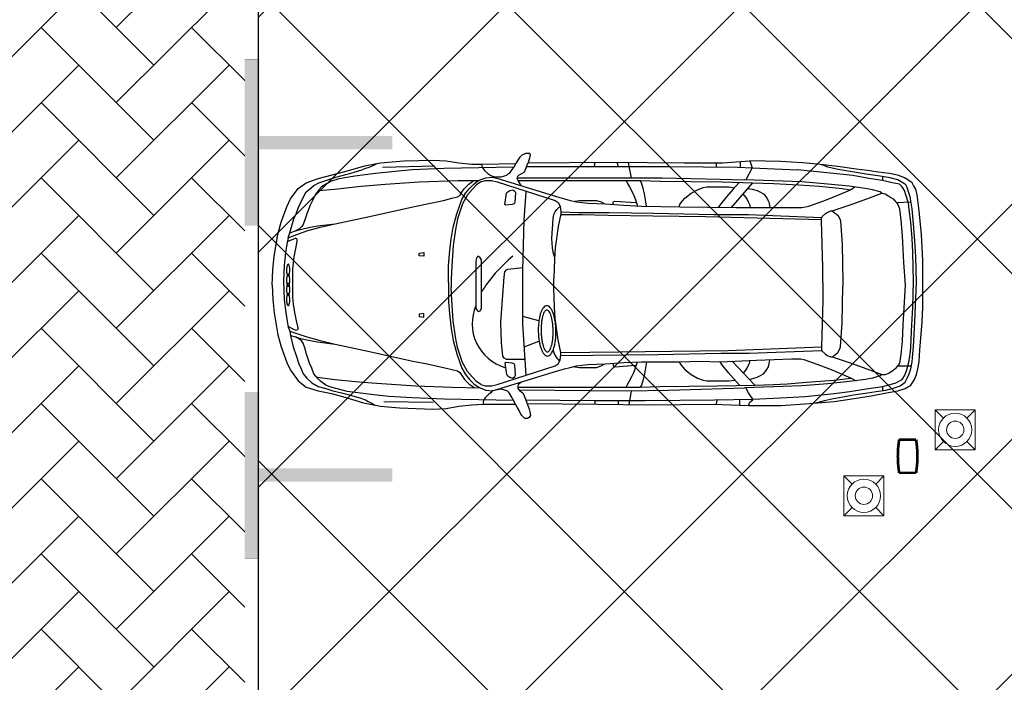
# Model space of a CAD drawing. Header units: millimetres. Extents: x 747415 to 1601423, y -236173 to 551995.
# Tile 488 of 549: x 1165717 to 1173118, y 204379 to 209362. Entities that reach past the tile are written whole.
import ezdxf

# ---------------------------------------------------------------- set-up
doc = ezdxf.new("R2010")
doc.units = ezdxf.units.MM
doc.header["$LTSCALE"] = 100
doc.header["$MEASUREMENT"] = 0
doc.linetypes.add('DASHED2', pattern=[9.525, 6.35, -3.175])
doc.layers.get('0').update_dxf_attribs({"linetype": 'CONTINUOUS', "lineweight": 0})
for name, color, linetype in [('T--A9041_VERHARDING_Parkeren', 9, 'CONTINUOUS'), ('T--L9041_VERHARDING_Wegen', 7, 'CONTINUOUS'), ('T--L9082_INRICHTING_SPECIFIEK_Auto', 8, 'CONTINUOUS')]:
    doc.layers.add(name, color=color, linetype=linetype)
for name, color, linetype, lineweight in [('T--A9041_VERHARDING_Wegen', 21, 'CONTINUOUS', 0), ('T--A9042_BEPLANTING', 90, 'CONTINUOUS', 0), ('T--L9067_BEHEERVOORZIENING_Belijning', 7, 'DASHED2', 0), ('T--L9071_TERREINMEUBILAIR_Bank', 250, 'CONTINUOUS', 0)]:
    doc.layers.add(name, color=color, linetype=linetype, lineweight=lineweight)
doc.layers.add('T--A9072_BELIJNING', color=7, linetype='CONTINUOUS', lineweight=0, true_color=0xffffff)

# ---------------------------------------------------------------- blocks, each defined once
blk = doc.blocks.new('auto33')
for p, q in [((830.324, 888.875), (1224.2, 899.525)), ((2426.937, 925.125), (2421.775, 894.2)), ((2592.1, 926.137), (2602.75, 894.2)), ((3337.262, 920.812), (3337.262, 894.2)), ((3518.237, 931.462), (3518.237, 888.875)), ((4588.075, 819.687), (4588.075, 793.075)), ((3454.362, 585.487), (3614.037, 771.775)), ((2006.612, -266.126), (1884.2, -234.188)), ((1894.85, -463.063), (2006.612, -420.476)), ((3459.687, -569.513), (3630.012, -750.475)), ((4588.075, -761.125), (4588.075, -787.738)), ((840.975, -872.9), (1213.55, -878.225)), ((2427.1, -867.575), (2427.1, -894.188)), ((2602.75, -867.575), (2602.75, -894.188)), ((3342.587, -862.25), (3337.262, -894.188)), ((3512.912, -858.813), (3512.912, -899.513))]:
    blk.add_line(p, q)
for points in [[(1873.55, 750.487), (1852.262, 782.425), (1841.612, 803.712), (1846.937, 819.687), (1857.587, 830.325), (1878.875, 840.974), (1894.85, 851.612), (1905.487, 867.587), (1916.137, 899.525), (1926.775, 926.137), (1932.099, 942.1), (1937.425, 958.075), (1942.75, 979.362), (1937.425, 990), (1905.487, 990), (1889.525, 984.687), (1878.875, 979.362), (1873.55, 974.037), (1862.912, 963.387), (1852.262, 947.425), (1836.3, 920.812), (1820.325, 894.2), (1804.362, 872.912), (1793.712, 856.937), (1783.075, 840.974), (1772.424, 835.65), (1761.775, 825), (1745.812, 819.687), (1719.2, 814.362), (1655.325, 814.362)], [(0, 0), (5.325, 117.099), (15.975, 218.225), (42.587, 383.225), (69.2, 473.712), (111.775, 590.812), (138.387, 649.362), (196.937, 729.2), (255.487, 771.775), (345.975, 803.712), (452.425, 830.325), (548.225, 856.937), (697.262, 899.525), (814.362, 920.812), (989.999, 936.775), (1208.225, 942.1), (1309.362, 936.775), (1405.162, 920.812), (1500.975, 910.162), (1580.812, 910.162), (1833.062, 915.425)], [(122.425, 356.612), (133.062, 393.875), (149.037, 447.099), (165, 500.325), (180.975, 537.587), (196.937, 580.162), (212.912, 617.425), (234.2, 660), (255.487, 702.587), (282.1, 723.875), (314.037, 750.487), (351.299, 771.775), (404.525, 787.75), (479.037, 814.362), (564.2, 835.65), (617.425, 851.612), (675.975, 867.587), (697.262, 878.225), (729.2, 888.875), (755.812, 899.525), (789.287, 916.25)], [(1815, 888.875), (1293.387, 878.225), (1053.875, 867.587), (926.137, 856.937), (777.1, 840.974), (622.75, 819.687), (548.225, 809.037), (495, 798.387), (447.1, 782.425), (415.162, 766.462), (372.587, 739.837), (351.299, 718.55), (324.675, 681.299), (303.387, 638.712), (287.425, 601.449), (260.812, 537.587), (250.162, 500.325), (234.2, 457.75), (223.55, 441.774), (207.587, 425.812), (175.65, 409.837)], [(1575.487, 910.162), (1580.812, 888.875), (1596.775, 862.262), (1623.387, 840.974), (1644.687, 825), (1676.612, 814.362)], [(1914.362, 894.2), (2581.462, 894.2), (2980.65, 894.2), (3502.262, 888.875), (3608.712, 883.55), (3949.362, 867.587)], [(1924.637, 920.799), (2544.2, 926.137), (3097.749, 920.812), (3385.162, 920.812), (3592.75, 936.775)], [(2677.262, 926.137), (2682.587, 894.2), (2698.55, 809.037)], [(3592.75, 936.775), (3608.712, 883.55), (3560.812, 793.075)], [(3582.099, -904.838), (3826.937, -904.838), (4039.85, -888.863), (4226.137, -872.9), (4343.237, -856.938), (4502.912, -830.325), (4620.012, -809.025), (4705.174, -793.063), (4758.4, -777.1), (4800.975, -750.475), (4827.587, -713.225), (4843.562, -670.638), (4854.2, -628.063), (4864.849, -574.838), (4870.175, -484.35), (4886.137, -276.776), (4891.462, -165), (4891.462, 31.937), (4891.462, 186.3), (4880.812, 383.225), (4864.849, 558.875), (4848.875, 681.299), (4838.237, 723.875), (4822.262, 750.487), (4811.625, 771.775), (4779.687, 793.075), (4753.075, 809.037), (4710.487, 825), (4641.3, 840.974), (4556.137, 851.612), (4476.3, 862.262), (4391.137, 872.912), (4252.75, 894.2), (4098.399, 910.162), (3986.625, 920.812), (3821.624, 931.462), (3592.75, 936.775)], [(4087.75, -883.55), (4151.625, -867.575), (4194.2, -856.938), (4247.425, -846.288), (4305.974, -835.638), (4369.85, -825), (4476.3, -809.025), (4540.174, -798.388), (4614.687, -787.738), (4678.562, -771.775), (4721.137, -755.8), (4758.4, -729.188), (4774.362, -697.251), (4790.325, -665.326), (4800.975, -628.063), (4811.625, -574.838), (4816.937, -516.288), (4822.262, -463.063), (4832.912, -271.451), (4843.562, 21.3), (4838.237, 212.912), (4832.912, 335.325), (4822.262, 463.075), (4811.625, 574.837), (4795.65, 665.325), (4785.012, 702.587), (4774.362, 734.525), (4763.712, 755.812), (4742.424, 771.775), (4705.174, 793.075), (4646.625, 809.037), (4572.1, 819.687), (4465.649, 835.65), (4375.175, 851.612), (4300.649, 862.262), (4242.1, 872.912), (4178.237, 888.875), (4135.649, 904.837)], [(1325.325, 21.3), (1325.325, 149.037), (1335.975, 260.812), (1346.612, 345.975), (1362.587, 436.449), (1389.2, 537.587), (1410.487, 601.449), (1426.45, 644.037), (1453.074, 691.937), (1485, 729.2), (1516.937, 761.137), (1538.225, 777.1), (1564.837, 793.075), (1607.425, 809.037), (1655.325, 814.362), (1697.912, 803.712), (2145, 665.325), (2198.225, 649.362), (2240.812, 638.712), (2288.712, 628.075), (2373.875, 617.425), (2506.937, 612.1), (2645.325, 601.449), (2778.387, 596.137), (3065.812, 590.812), (3486.3, 585.487), (3858.874, 585.487), (3981.299, 585.487), (4034.525, 596.137), (4140.974, 633.387), (4247.425, 675.975), (4348.55, 718.55)], [(3614.037, -856.938), (3821.624, -846.288), (4007.912, -835.638), (4226.137, -814.35), (4343.237, -798.388), (4449.687, -782.413), (4518.875, -771.775), (4588.075, -761.125), (4646.625, -745.163), (4689.2, -734.513), (4737.099, -707.9), (4753.075, -681.288), (4769.037, -644.025), (4785.012, -590.8), (4795.65, -521.613), (4800.975, -468.388), (4806.3, -345.963), (4816.937, -165), (4822.262, 31.937), (4816.937, 250.162), (4811.625, 351.3), (4800.975, 473.712), (4790.325, 569.525), (4785.012, 617.425), (4763.712, 681.299), (4753.075, 713.225), (4737.099, 739.837), (4715.812, 761.137), (4662.587, 771.775), (4588.075, 787.75), (4486.937, 803.712), (4364.525, 825), (4220.812, 840.974), (4071.787, 856.937), (3949.362, 867.587)], [(122.425, 356.612), (186.287, 383.225), (260.812, 409.837), (361.937, 436.449), (473.712, 463.075), (697.262, 510.975), (867.587, 548.225), (1059.2, 590.812), (1165.65, 612.1), (1288.075, 638.712), (1351.937, 654.687), (1394.525, 665.325), (1410.487, 675.975), (1421.137, 691.937), (1431.774, 707.912), (1447.75, 729.2), (1479.687, 761.137), (1516.937, 787.75)], [(351.299, 713.225), (468.387, 723.875), (670.649, 745.162), (851.612, 761.137), (1107.1, 777.1), (1399.837, 787.75), (1554.2, 787.75)], [(1570.162, 777.1), (1538.225, 755.812), (1506.3, 723.875), (1469.037, 681.299), (1431.774, 612.1), (1410.487, 553.55), (1394.525, 500.325), (1378.55, 420.487), (1362.587, 298.062), (1351.937, 143.712), (1346.612, 47.912), (1346.612, -15.963)], [(1570.162, 777.1), (1602.1, 787.75), (1650, 787.75), (1692.587, 777.1), (2129.037, 638.712), (2150.325, 622.75), (2166.3, 596.137), (2171.612, 553.55), (2171.612, 537.587), (2150.325, 441.774), (2129.037, 282.099), (2123.712, 196.937), (2118.387, 53.224)], [(1843.387, 809.037), (2475, 809.037), (2932.75, 809.037), (3369.2, 798.387), (3550.162, 793.075)], [(1849.6, 787.75), (2086.462, 787.75), (2437.75, 787.75), (2661.3, 787.75), (2767.75, 787.75), (2916.775, 782.425), (3385.162, 777.1), (3614.037, 771.775)], [(2661.3, 787.75), (2671.937, 766.462), (2687.912, 739.837), (2703.875, 707.912), (2719.85, 675.975), (2730.487, 649.362), (2741.137, 612.1), (2746.462, 596.137)], [(2815.65, 596.137), (2810.325, 628.075), (2799.687, 686.612), (2789.037, 729.2), (2778.387, 771.775), (2767.75, 787.75)], [(3507.587, 771.775), (3465.012, 723.875), (3417.099, 665.325), (3374.524, 612.1), (3353.237, 585.487)], [(4210.175, 558.875), (4353.875, 606.774), (4470.975, 649.362), (4582.749, 691.937), (4572.1, 702.587), (4513.562, 718.55), (4460.324, 729.2), (4337.912, 745.162), (4178.237, 761.137), (3981.299, 777.1), (3550.162, 793.075)], [(3614.037, 771.775), (3768.4, 766.462), (3960.012, 755.812), (4114.362, 745.162), (4284.687, 729.2), (4348.55, 718.55), (4380.487, 739.837)], [(1756.462, 601.449), (1751.137, 606.774), (1761.775, 691.937), (1772.424, 702.587), (1788.387, 713.225), (1809.687, 718.55), (1825.65, 707.912), (1830.975, 697.262), (1825.65, 622.75), (1820.325, 612.1), (1804.362, 606.774), (1756.462, 601.449)], [(1910.812, -675.963), (1884.2, -292.738), (1884.2, 111.775), (1894.85, 489.687), (1910.812, 702.587)], [(3060.487, 590.812), (3065.812, 606.774), (3076.462, 622.75), (3103.074, 654.687), (3150.975, 691.937), (3198.875, 718.55), (3241.462, 734.525), (3268.075, 739.837), (3433.075, 739.837), (3473.374, 734.087)], [(3539.524, 686.612), (3560.812, 660), (3571.462, 644.037), (3582.099, 622.75), (3592.75, 601.449), (3592.75, 585.487)], [(3576.774, 729.2), (3608.712, 723.875), (3645.975, 713.225), (3667.262, 702.587), (3693.874, 686.612), (3709.85, 670.65), (3720.487, 654.687), (3731.137, 633.387), (3736.462, 612.1), (3741.787, 585.487)], [(4582.749, 691.937), (4609.362, 686.612), (4635.975, 670.65), (4651.937, 660), (4667.912, 649.362), (4683.875, 633.387), (4694.525, 622.75), (4800.975, 628.075)], [(2272.749, 633.387), (2310, 638.712), (2437.75, 638.712), (2475, 628.075), (2490.975, 617.425), (2496.3, 612.1)], [(2565.487, 606.774), (2565.487, 628.075), (2576.137, 633.387), (2735.812, 622.75)], [(4694.525, 622.75), (4705.174, 606.774), (4715.812, 574.837), (4726.462, 489.687), (4737.099, 372.587), (4747.75, 170.325), (4758.4, 0), (4742.424, -298.063), (4737.099, -420.476), (4726.462, -521.613), (4715.812, -585.475), (4705.174, -606.775)], [(2123.712, 212.912), (2113.074, 250.162), (2107.75, 282.099), (2102.425, 351.3), (2113.074, 500.325), (2118.387, 532.262), (2129.037, 553.55), (2139.687, 569.525), (2155.65, 585.487), (2166.3, 590.812)], [(2171.612, 553.55), (2304.687, 548.225), (2533.55, 548.225), (2868.875, 542.912), (3321.3, 532.262), (3582.099, 532.262), (4130.325, 510.975)], [(2171.612, 532.262), (2331.3, 532.262), (2522.912, 526.937), (2863.55, 521.612), (3257.424, 516.3), (4130.325, 495)], [(4140.974, 21.3), (4140.974, 133.062), (4130.325, 484.362), (4130.325, 505.65), (4135.649, 516.3), (4156.937, 537.587), (4172.912, 548.225), (4199.525, 558.875), (4210.175, 558.875), (4226.137, 548.225), (4252.75, 526.937), (4268.712, 500.325), (4274.037, 484.362), (4284.687, 303.387), (4290.012, 26.612), (4290.012, -5.313)], [(133.062, 393.875), (175.65, 409.837), (212.912, 420.487), (287.425, 436.449), (340.65, 447.099), (473.712, 463.075)], [(122.425, 356.612), (111.775, 308.712), (101.137, 244.837), (90.487, 149.037), (85.162, 31.937), (90.487, -106.451), (101.137, -186.288), (111.775, -255.475), (122.425, -314.025), (133.062, -345.963)], [(117.1, 330), (180.975, 356.612), (186.287, 345.975), (186.287, 330), (175.65, 276.774), (165, 212.912), (154.362, 122.424), (154.362, -85.163), (159.675, -143.7), (170.324, -218.225), (180.975, -266.126), (191.612, -308.7), (196.937, -324.675), (191.612, -335.325), (180.975, -340.638), (159.675, -330), (122.425, -308.7)], [(1107.225, 241.062), (1141.85, 246.187), (1141.85, 219.062), (1107.225, 222.312), (1107.225, 241.062)], [(1532.912, 175.65), (1532.912, -175.638), (1543.55, -191.613), (1554.2, -196.938), (1564.837, -191.613), (1575.487, -175.638), (1575.487, -159.675), (1575.487, 191.612), (1564.837, 207.587), (1548.875, 218.225), (1538.225, 207.587), (1532.912, 175.65)], [(1809.687, 218.225), (1777.75, 191.612), (1676.612, 90.487), (1634.037, 37.262), (1607.425, 0), (1596.775, -15.963), (1575.487, -47.9)], [(1900.162, -558.863), (1761.775, -558.863), (1745.812, -548.225), (1735.162, -532.251), (1724.525, -431.125), (1719.2, -276.776), (1745.812, 63.875), (1751.137, 101.137), (1761.775, 117.099), (1772.424, 122.424), (1884.2, 133.062)], [(0, 0), (5.325, -106.451), (15.975, -207.575), (42.587, -372.575), (69.2, -463.063), (111.775, -580.163), (138.387, -638.713), (196.937, -718.55), (255.487, -766.45), (345.975, -793.063), (447.1, -814.35), (548.225, -840.963), (686.612, -883.55), (814.362, -910.163), (958.062, -920.8), (1208.225, -931.45), (1309.362, -926.125), (1405.162, -910.163), (1500.975, -899.513), (1586.137, -894.188), (1830.975, -894.188)], [(1325.325, 21.3), (1325.325, -127.738), (1335.975, -239.513), (1346.612, -324.675), (1362.587, -415.163), (1389.2, -516.288), (1410.487, -580.163), (1426.45, -622.738), (1453.074, -670.638), (1485, -707.9), (1516.937, -739.838), (1538.225, -755.8), (1564.837, -771.775), (1607.425, -787.738), (1655.325, -793.063), (1697.912, -782.413), (2145, -644.025), (2198.225, -628.063), (2240.812, -617.413), (2288.712, -606.775), (2373.875, -596.125), (2506.937, -590.8), (2645.325, -580.163), (2778.387, -574.838), (3065.812, -574.838), (3214.849, -569.513), (3369.2, -574.838), (3640.65, -564.188), (3906.787, -553.55), (3975.974, -553.55), (3997.262, -558.863), (4130.325, -606.775), (4215.487, -638.713), (4353.875, -697.251), (4391.137, -718.55)], [(1570.162, -745.163), (1602.1, -755.8), (1650, -755.8), (1692.587, -745.163), (2129.037, -606.775), (2150.325, -590.8), (2166.3, -564.188), (2171.612, -521.613), (2171.612, -505.638), (2150.325, -409.838), (2129.037, -250.163), (2123.712, -165), (2118.387, -21.288), (2118.387, 53.224)], [(4140.974, 21.3), (4140.974, 0), (4140.974, -111.776), (4130.325, -463.063), (4130.325, -484.35), (4135.649, -495), (4156.937, -516.288), (4172.912, -526.938), (4199.525, -537.576), (4210.175, -537.576), (4226.137, -526.938), (4252.75, -505.638), (4268.712, -479.025), (4274.037, -463.063), (4284.687, -282.088), (4290.012, -5.313)], [(1570.162, -745.163), (1538.225, -723.863), (1506.3, -691.938), (1469.037, -649.35), (1431.774, -580.163), (1410.487, -521.613), (1394.525, -468.388), (1378.55, -388.55), (1362.587, -266.126), (1351.937, -111.776), (1346.612, -15.963)], [(1107.225, -234.988), (1141.85, -240.113), (1141.85, -212.988), (1107.225, -216.238), (1107.225, -234.988)], [(133.062, -345.963), (186.287, -361.938), (260.812, -388.55), (361.937, -415.163), (473.712, -441.775), (697.262, -489.675), (867.587, -526.938), (1059.2, -569.513), (1165.65, -590.8), (1288.075, -617.413), (1351.937, -633.388), (1394.525, -644.025), (1410.487, -654.675), (1421.137, -670.638), (1431.774, -686.613), (1447.75, -707.9), (1479.687, -739.838), (1500.975, -755.8), (1522.262, -771.775)], [(133.062, -345.963), (138.387, -377.901), (159.675, -463.063), (180.975, -526.938), (202.262, -590.8), (218.225, -628.063), (234.2, -665.326), (260.812, -697.251), (298.062, -734.513), (345.975, -761.125), (404.525, -777.1), (457.75, -793.063), (521.612, -809.025), (580.162, -825), (622.75, -835.638), (660, -846.288), (702.587, -862.25), (723.875, -872.9), (745.162, -883.55), (776.312, -902.238)], [(138.387, -377.901), (175.65, -388.55), (212.912, -399.188), (287.425, -415.163), (340.65, -425.8), (473.712, -441.775)], [(1815, -867.575), (1293.387, -856.938), (1053.875, -846.288), (878.225, -835.638), (766.45, -825), (644.037, -809.025), (564.2, -798.388), (500.325, -782.413), (441.775, -766.45), (404.525, -750.475), (367.262, -723.863), (345.975, -702.575), (314.037, -665.326), (298.062, -622.738), (282.1, -585.475), (255.487, -510.963), (250.162, -479.025), (234.2, -436.45), (223.55, -420.476), (207.587, -404.513), (175.65, -388.55)], [(2113.074, -489.675), (2123.712, -521.613), (2139.687, -548.225), (2150.325, -558.863), (2160.975, -569.513)], [(2171.612, -505.638), (2608.075, -500.325), (3001.937, -495), (3427.75, -489.675), (4130.325, -463.063)], [(2171.612, -526.938), (2900.812, -521.613), (3374.524, -510.963), (3587.425, -510.963), (4130.325, -489.675)], [(1756.462, -580.163), (1751.137, -585.475), (1761.775, -670.638), (1772.424, -681.288), (1788.387, -691.938), (1809.687, -697.251), (1825.65, -686.613), (1830.975, -675.963), (1825.65, -601.45), (1820.325, -590.8), (1804.362, -585.475), (1756.462, -580.163)], [(2272.749, -612.088), (2310, -617.413), (2437.75, -617.413), (2475, -606.775), (2490.975, -596.125), (2496.3, -590.8)], [(2565.487, -585.475), (2565.487, -606.775), (2576.137, -612.088), (2735.812, -601.45)], [(2661.3, -766.45), (2671.937, -745.163), (2687.912, -718.55), (2703.875, -686.613), (2719.85, -654.675), (2730.487, -628.063), (2741.137, -590.8), (2746.462, -574.838)], [(2815.65, -574.838), (2810.325, -606.775), (2799.687, -665.326), (2789.037, -707.9), (2778.387, -750.475), (2767.75, -766.45)], [(3060.487, -574.838), (3065.812, -585.475), (3076.462, -601.45), (3103.074, -633.388), (3150.975, -670.638), (3198.875, -697.251), (3241.462, -713.225), (3268.075, -718.55), (3433.075, -718.55), (3480.975, -713.225)], [(3512.912, -750.475), (3470.325, -702.575), (3433.075, -660.001), (3379.849, -596.125), (3369.2, -574.838)], [(3544.849, -660.001), (3560.812, -638.713), (3571.462, -622.738), (3582.099, -601.45), (3592.75, -580.163), (3592.75, -566.063)], [(4210.175, -537.576), (4353.875, -585.475), (4470.975, -628.063), (4582.749, -670.638), (4572.1, -681.288), (4513.562, -697.251), (4460.324, -707.9), (4337.912, -723.863), (4178.237, -739.838), (3981.299, -755.8), (3550.162, -771.775)], [(3589.962, -707.926), (3645.975, -691.938), (3667.262, -681.288), (3693.874, -665.326), (3709.85, -649.35), (3720.487, -633.388), (3731.137, -612.088), (3736.462, -590.8), (3741.574, -560.151)], [(4582.749, -670.638), (4609.362, -670.638), (4635.975, -660.001), (4667.912, -638.713), (4694.525, -617.413), (4705.174, -606.775), (4806.3, -606.775)], [(340.65, -691.938), (473.712, -707.9), (628.062, -723.863), (750.487, -734.513), (1080.487, -755.8), (1351.937, -766.45), (1564.837, -771.775)], [(1873.55, -729.188), (1852.262, -745.163), (1846.937, -755.8), (1846.937, -777.1), (1862.912, -793.063), (1884.2, -809.025), (1894.85, -830.325), (1905.487, -856.938), (1916.137, -883.55), (1926.775, -915.475), (1932.099, -931.45), (1937.425, -952.738), (1942.75, -979.351), (1932.099, -995.325), (1921.462, -1000.638), (1900.162, -1000.638), (1878.875, -979.351), (1868.225, -963.388), (1857.587, -942.1), (1841.612, -915.475), (1830.975, -894.188), (1809.687, -856.938), (1804.362, -846.288), (1783.075, -809.025), (1767.1, -793.063), (1719.2, -782.413), (1655.325, -793.063)], [(3630.012, -750.475), (3768.4, -745.163), (3874.85, -739.838), (4018.549, -729.188), (4226.137, -713.225), (4353.875, -697.251)], [(1655.325, -793.063), (1644.687, -809.025), (1628.712, -819.676), (1618.075, -830.325), (1602.1, -846.288), (1591.462, -862.25), (1586.137, -878.225), (1586.137, -894.188)], [(1846.937, -766.45), (2086.462, -766.45), (2437.75, -766.45), (2661.3, -766.45), (2767.75, -766.45), (2916.775, -761.125), (3347.912, -755.8), (3630.012, -750.475)], [(1857.287, -787.438), (2661.3, -793.063), (2980.65, -787.738), (3225.487, -782.413), (3550.162, -771.775)], [(2698.55, -793.063), (2693.237, -840.963), (2687.912, -867.575), (2682.587, -894.188)], [(3582.099, -904.838), (3592.75, -878.225), (3614.037, -862.25), (3614.037, -856.938), (3582.099, -809.025), (3560.812, -771.775)], [(1905.487, -862.25), (2421.775, -867.575), (2805, -867.575), (3326.625, -862.25), (3614.037, -856.938)], [(1916.137, -888.863), (2448.387, -894.188), (2831.625, -899.513), (3315.975, -894.188), (3582.099, -904.838)]]:
    blk.add_lwpolyline(points)
for points in [[(121.249, 70.05, 0.15715148), (123.632, 70.889, 0.0898848), (125.928, 73.391, 0.04910718), (128.05, 77.46, 0.03066448), (129.916, 82.938, 0.02177548), (131.455, 89.616, 0.01717029), (132.606, 97.236, 0.01477699), (133.328, 105.507, 0.01374023), (133.59, 114.11, 0.01374023), (133.384, 122.714, 0.01477699), (132.717, 130.989, 0.01717029), (131.614, 138.617, 0.02177548), (130.119, 145.305, 0.03066448), (128.289, 150.795, 0.04910718), (126.194, 154.877, 0.0898848), (123.914, 157.394, 0.15715148), (121.537, 158.249, 0.15715148), (119.155, 157.41, 0.0898848), (116.859, 154.908, 0.04910718), (114.737, 150.839, 0.03066448), (112.871, 145.361, 0.02177548), (111.332, 138.683, 0.01717029), (110.18, 131.063, 0.01477699), (109.459, 122.792, 0.01374023), (109.197, 114.189, 0.01374023), (109.403, 105.585, 0.01477699), (110.07, 97.31, 0.01717029), (111.172, 89.682, 0.02177548), (112.667, 82.994, 0.03066448), (114.498, 77.504, 0.04910718), (116.593, 73.422, 0.0898848), (118.873, 70.905, 0.15715148)], [(121.825, -7.038, 0.15570612), (124.227, -6.175, 0.08991562), (126.526, -3.65, 0.04943001), (128.633, 0.439, 0.0309529), (130.468, 5.935, 0.02200981), (131.96, 12.628, 0.01736704), (133.05, 20.26, 0.01495166), (133.699, 28.537, 0.01390479), (133.88, 37.142, 0.01390479), (133.587, 45.744, 0.01495166), (132.83, 54.013, 0.01736704), (131.64, 61.63, 0.02200981), (130.062, 68.302, 0.0309529), (128.155, 73.775, 0.04943001), (125.995, 77.836, 0.08991562), (123.663, 80.33, 0.15570612), (121.249, 81.162, 0.15570612), (118.847, 80.299, 0.08991562), (116.548, 77.774, 0.04943001), (114.441, 73.685, 0.0309529), (112.606, 68.189, 0.02200981), (111.114, 61.496, 0.01736704), (110.024, 53.864, 0.01495166), (109.375, 45.587, 0.01390479), (109.194, 36.982, 0.01390479), (109.487, 28.38, 0.01495166), (110.244, 20.111, 0.01736704), (111.434, 12.494, 0.02200981), (113.012, 5.822, 0.0309529), (114.919, 0.349, 0.04943001), (117.079, -3.712, 0.08991562), (119.411, -6.206, 0.15570612)], [(121.825, 13.112, 0.15570612), (119.411, 12.28, 0.08991562), (117.079, 9.786, 0.04943001), (114.919, 5.725, 0.0309529), (113.012, 0.252, 0.02200981), (111.434, -6.42, 0.01736704), (110.244, -14.037, 0.01495166), (109.487, -22.306, 0.01390479), (109.194, -30.908, 0.01390479), (109.375, -39.513, 0.01495166), (110.024, -47.79, 0.01736704), (111.114, -55.422, 0.02200981), (112.606, -62.115, 0.0309529), (114.441, -67.611, 0.04943001), (116.548, -71.7, 0.08991562), (118.847, -74.225, 0.15570612), (121.249, -75.088, 0.15570612), (123.663, -74.256, 0.08991562), (125.995, -71.762, 0.04943001), (128.155, -67.701, 0.0309529), (130.062, -62.228, 0.02200981), (131.64, -55.556, 0.01736704), (132.83, -47.939, 0.01495166), (133.587, -39.67, 0.01390479), (133.88, -31.068, 0.01390479), (133.699, -22.463, 0.01495166), (133.05, -14.186, 0.01736704), (131.96, -6.554, 0.02200981), (130.468, 0.139, 0.0309529), (128.633, 5.635, 0.04943001), (126.526, 9.724, 0.08991562), (124.227, 12.249, 0.15570612)], [(121.249, -63.976, 0.15715148), (118.873, -64.831, 0.0898848), (116.593, -67.348, 0.04910718), (114.498, -71.43, 0.03066448), (112.667, -76.92, 0.02177548), (111.172, -83.608, 0.01717029), (110.07, -91.236, 0.01477699), (109.403, -99.511, 0.01374023), (109.197, -108.115, 0.01374023), (109.459, -116.718, 0.01477699), (110.18, -124.989, 0.01717029), (111.332, -132.609, 0.02177548), (112.871, -139.287, 0.03066448), (114.737, -144.765, 0.04910718), (116.859, -148.834, 0.0898848), (119.155, -151.336, 0.15715148), (121.537, -152.175, 0.15715148), (123.914, -151.32, 0.0898848), (126.194, -148.803, 0.04910718), (128.289, -144.721, 0.03066448), (130.119, -139.231, 0.02177548), (131.614, -132.543, 0.01717029), (132.717, -124.915, 0.01477699), (133.384, -116.64, 0.01374023), (133.59, -108.036, 0.01374023), (133.328, -99.433, 0.01477699), (132.606, -91.162, 0.01717029), (131.455, -83.542, 0.02177548), (129.916, -76.864, 0.03066448), (128.05, -71.386, 0.04910718), (125.928, -67.317, 0.0898848), (123.632, -64.815, 0.15715148)], [(2070.489, -532.255, 0.12935202), (2083.407, -528.442, 0.08825051), (2095.727, -517.514, 0.05492558), (2106.975, -499.891, 0.03660649), (2116.718, -476.25, 0.02685995), (2124.583, -447.501, 0.0215486), (2130.266, -414.747, 0.01871385), (2133.55, -379.248, 0.01746963), (2134.308, -342.367, 0.01746963), (2132.512, -305.522, 0.01871385), (2128.229, -270.13, 0.0215486), (2121.626, -237.549, 0.02685995), (2112.955, -209.032, 0.03660649), (2102.549, -185.676, 0.05492558), (2090.81, -168.376, 0.08825051), (2078.187, -157.8, 0.12935202), (2065.166, -154.352, 0.12935202), (2052.247, -158.165, 0.08825051), (2039.928, -169.093, 0.05492558), (2028.68, -186.716, 0.03660649), (2018.937, -210.356, 0.02685995), (2011.072, -239.106, 0.0215486), (2005.389, -271.86, 0.01871385), (2002.105, -307.359, 0.01746963), (2001.347, -344.24, 0.01746963), (2003.143, -381.085, 0.01871385), (2007.426, -416.477, 0.0215486), (2014.029, -449.058, 0.02685995), (2022.7, -477.575, 0.03660649), (2033.105, -500.931, 0.05492558), (2044.845, -518.231, 0.08825051), (2057.468, -528.807, 0.12935202)], [(2070.489, -500.32, 0.15236329), (2079.253, -497.153, 0.08994173), (2087.578, -488.075, 0.05017132), (2095.144, -473.432, 0.0316287), (2101.66, -453.789, 0.02256312), (2106.876, -429.9, 0.01783336), (2110.592, -402.683, 0.01536641), (2112.664, -373.185, 0.01429585), (2113.013, -342.538, 0.01429585), (2111.625, -311.92, 0.01536641), (2108.555, -282.508, 0.01783336), (2103.919, -255.433, 0.02256312), (2097.896, -231.735, 0.0316287), (2090.718, -212.324, 0.05017132), (2082.66, -197.946, 0.08994173), (2074.032, -189.155, 0.15236329), (2065.166, -186.287, 0.15236329), (2056.402, -189.454, 0.08994173), (2048.077, -198.532, 0.05017132), (2040.511, -213.175, 0.0316287), (2033.995, -232.818, 0.02256312), (2028.779, -256.707, 0.01783336), (2025.063, -283.923, 0.01536641), (2022.991, -313.422, 0.01429585), (2022.642, -344.069, 0.01429585), (2024.03, -374.687, 0.01536641), (2027.1, -404.099, 0.01783336), (2031.736, -431.174, 0.02256312), (2037.758, -454.872, 0.0316287), (2044.937, -474.283, 0.05017132), (2052.994, -488.661, 0.08994173), (2061.622, -497.452, 0.15236329)]]:
    blk.add_lwpolyline(points, format="xyb", close=True)
blk.add_arc((1846.278, -288.964), 341.955, 156.4065556, 253.8449833)
blk = doc.blocks.new('Beton paaltje')
at = {"layer": 'T--L9071_TERREINMEUBILAIR_Bank', "color": 1}
for p, q in [((-300, 0), (0, 0)), ((-300, -300), (-300, 0)), ((-300, 0), (-238.4, -61.6)), ((0, 0), (-61.6, -61.6)), ((0, 0), (0, -300)), ((-300, -300), (-238.4, -238.4)), ((0, -300), (-61.6, -238.4)), ((0, -300), (-300, -300))]:
    blk.add_line(p, q, dxfattribs=at)
for radius in [125, 65]:
    blk.add_circle((-150, -150), radius, dxfattribs=at)
blk = doc.blocks.new('9041_parkeerplaats_2500x5000_hoeklijn')
at = {"layer": 'T--A9072_BELIJNING', "linetype": 'Continuous'}
h = blk.add_hatch(color=256, dxfattribs=at)
h.paths.add_polyline_path([(-1200, -1390), (-1250, -1390), (-1250, -2500), (-625, -2500), (-625, -2390), (-1200, -2390)])
h.paths.add_polyline_path([(1250, -1390), (1200, -1390), (1200, -2390), (625, -2390), (625, -2500), (1250, -2500)])
at = {"layer": 'T--L9067_BEHEERVOORZIENING_Belijning', "const_width": 1}
for points in [[(-1200, -1390), (-1250, -1390), (-1250, -2500), (-625, -2500), (-625, -2390), (-1200, -2390)], [(1250, -1390), (1200, -1390), (1200, -2390), (625, -2390), (625, -2500), (1250, -2500)]]:
    blk.add_lwpolyline(points, close=True, dxfattribs=at)
blk = doc.blocks.new('*U273')
at = {"layer": 'T--L9067_BEHEERVOORZIENING_Belijning'}
blk.add_blockref('9041_parkeerplaats_2500x5000_hoeklijn', (0, 1945, -0.5), dxfattribs=at)
blk = doc.blocks.new('*U274')
at = {"layer": 'T--L9067_BEHEERVOORZIENING_Belijning', "color": 0, "linetype": 'ByBlock', "lineweight": -2, "transparency": 16777216}
for p in [(30000, 0), (32500, 0), (35000, 0)]:
    blk.add_blockref('*U273', p, dxfattribs=at)

msp = doc.modelspace()

# ---------------------------------------------------------------- hatches: boundary and pattern name
at = {"layer": 'T--A9041_VERHARDING_Parkeren', "linetype": 'Continuous'}
h = msp.add_hatch(dxfattribs=at)
h.set_pattern_fill('ANSI37', color=9, scale=10000, style=0)
h.paths.add_polyline_path([(1177308.673, 242835.5), (1172039.01, 242115.11), (1167508.673, 241689.024), (1167508.673, 193834.318), (1177308.673, 195491.101)])
at = {"layer": 'T--A9041_VERHARDING_Wegen', "linetype": 'Continuous'}
h = msp.add_hatch(dxfattribs=at)
h.set_pattern_fill('AR-HBONE', color=256, scale=100, style=0)
h.paths.add_polyline_path([(1162508.673, 193125.106), (1167408.673, 193834.318), (1167408.673, 241689.024), (1162508.673, 241218.765)])
at = {"layer": 'T--A9042_BEPLANTING'}
h = msp.add_hatch(dxfattribs=at)
h.set_pattern_fill('GRASS', color=256, scale=1500, style=0)
edge = h.paths.add_edge_path()
edge.add_line((1194589.183, 247525.193), (1194593.64, 247264.881))
edge.add_line((1194593.64, 247264.881), (1189597.042, 247120.843))
edge.add_line((1189597.042, 247120.843), (1179615.176, 246734.424))
edge.add_line((1179615.176, 246734.424), (1169673.169, 246260.926))
edge.add_line((1169673.169, 246260.926), (1159743.156, 245284.429))
edge.add_line((1159743.156, 245284.429), (1149794.302, 244232.037))
edge.add_line((1149794.302, 244232.037), (1139904.319, 243419.621))
edge.add_line((1139904.319, 243419.621), (1138613.747, 243325.021))
edge.add_line((1138613.747, 243325.021), (1135690.007, 243117.197))
edge.add_line((1135690.007, 243117.197), (1132771.926, 242932.503))
edge.add_line((1132771.926, 242932.503), (1129859.398, 242758.599))
edge.add_line((1129859.398, 242758.599), (1126616.556, 242566.575))
edge.add_line((1126616.556, 242566.575), (1123385.964, 242364.695))
edge.add_line((1123385.964, 242364.695), (1120184.728, 242139.833))
edge.add_line((1120184.728, 242139.833), (1117014.113, 241880.011))
edge.add_line((1117014.113, 241880.011), (1113876.289, 241570.228))
edge.add_line((1113876.289, 241570.228), (1110773.76, 241198.319))
edge.add_line((1110773.76, 241198.319), (1107692.214, 240764.72))
edge.add_line((1107692.214, 240764.72), (1104624.361, 240306.925))
edge.add_line((1104624.361, 240306.925), (1101572.465, 239835.828))
edge.add_line((1101572.465, 239835.828), (1100403.086, 239650.924))
edge.add_line((1100403.086, 239650.924), (1097780.987, 239217.99))
edge.add_line((1097780.987, 239217.99), (1095157.329, 238732.83))
edge.add_line((1095157.329, 238732.83), (1092526.922, 238274.052))
edge.add_line((1092526.922, 238274.052), (1089457.602, 237766.051))
edge.add_line((1089457.602, 237766.051), (1086388.73, 237224.846))
edge.add_line((1086388.73, 237224.846), (1083401.545, 236651.668))
edge.add_line((1083401.545, 236651.668), (1080469.385, 236024.459))
edge.add_line((1080469.385, 236024.459), (1077519.444, 235269.823))
edge.add_line((1077519.444, 235269.823), (1074567.867, 234454.498))
edge.add_line((1074567.867, 234454.498), (1071611.505, 233602.32))
edge.add_line((1071611.505, 233602.32), (1068661.406, 232725.291))
edge.add_line((1068661.406, 232725.291), (1065719.424, 231822.381))
edge.add_line((1065719.424, 231822.381), (1062684.54, 230856.109))
edge.add_line((1062684.54, 230856.109), (1059866.196, 229920.836))
edge.add_line((1059866.196, 229920.836), (1056845.381, 228880.035))
edge.add_line((1056845.381, 228880.035), (1054034.15, 227860.451))
edge.add_line((1054034.15, 227860.451), (1051908.682, 227043.859))
edge.add_line((1051908.682, 227043.859), (1051192.354, 226766.278))
edge.add_line((1051192.354, 226766.278), (1050671.69, 226564.519))
edge.add_line((1050671.69, 226564.519), (1049927.631, 226262.62))
edge.add_line((1049927.631, 226262.62), (1049070.32, 225903.54))
edge.add_line((1049070.32, 225903.54), (1048360.834, 225606.376))
edge.add_line((1048360.834, 225606.376), (1045574.185, 224396.868))
edge.add_line((1045574.185, 224396.868), (1042746.023, 223102.062))
edge.add_line((1042746.023, 223102.062), (1039916.204, 221736.561))
edge.add_line((1039916.204, 221736.561), (1037264.038, 220364.549))
edge.add_line((1037264.038, 220364.549), (1036639.036, 220037.907))
edge.add_line((1036639.036, 220037.907), (1035761.731, 219567.084))
edge.add_line((1035761.731, 219567.084), (1034455.173, 218860.02))
edge.add_line((1034455.173, 218860.02), (1031834.519, 217415.207))
edge.add_line((1031834.519, 217415.207), (1029063.532, 215837.52))
edge.add_line((1029063.532, 215837.52), (1026493.513, 214322.916))
edge.add_line((1026493.513, 214322.916), (1023661.374, 212596.81))
edge.add_line((1023661.374, 212596.81), (1021148.701, 211011.913))
edge.add_line((1021148.701, 211011.913), (1018664.489, 209394.723))
edge.add_line((1018664.489, 209394.723), (1016111.63, 207674.051))
edge.add_line((1016111.63, 207674.051), (1013541.964, 205866.676))
edge.add_line((1013541.964, 205866.676), (1011054.819, 204060.939))
edge.add_line((1011054.819, 204060.939), (1008551.61, 202180.933))
edge.add_line((1008551.61, 202180.933), (1006071.977, 200261.271))
edge.add_line((1006071.977, 200261.271), (1003623.026, 198305.877))
edge.add_line((1003623.026, 198305.877), (1001255.469, 196356.541))
edge.add_line((1001255.469, 196356.541), (998895.97, 194358.237))
edge.add_line((998895.97, 194358.237), (996592.894, 192340.973))
edge.add_line((996592.894, 192340.973), (994271.188, 190253.094))
edge.add_line((994271.188, 190253.094), (992089.799, 188232.713))
edge.add_line((992089.799, 188232.713), (989855.126, 186096.735))
edge.add_line((989855.126, 186096.735), (987565.682, 183840.779))
edge.add_line((987565.682, 183840.779), (985556.73, 181812.43))
edge.add_line((985556.73, 181812.43), (983340.235, 179499.914))
edge.add_line((983340.235, 179499.914), (981234.422, 177237.565))
edge.add_line((981234.422, 177237.565), (979162.94, 174943.215))
edge.add_line((979162.94, 174943.215), (977214.691, 172724.59))
edge.add_line((977214.691, 172724.59), (975036.892, 170165.071))
edge.add_line((975036.892, 170165.071), (973160.412, 167901.106))
edge.add_line((973160.412, 167901.106), (971300.145, 165540.186))
edge.add_line((971300.145, 165540.186), (970653.489, 164750.347))
edge.add_line((970653.489, 164750.347), (969323.906, 163031.694))
edge.add_line((969323.906, 163031.694), (967532.389, 160664.585))
edge.add_line((967532.389, 160664.585), (965620.33, 158124.446))
edge.add_line((965620.33, 158124.446), (963729.485, 155559.861))
edge.add_line((963729.485, 155559.861), (962160.024, 153368.205))
edge.add_line((962160.024, 153368.205), (960583.853, 151476.839))
edge.add_line((960583.853, 151476.839), (957868.106, 147829.141))
edge.add_line((957868.106, 147829.141), (955546.579, 144354.957))
edge.add_line((955546.579, 144354.957), (952781.766, 139999.101))
edge.add_line((952781.766, 139999.101), (950228.309, 135925.671))
edge.add_line((950228.309, 135925.671), (947689.507, 131669.07))
edge.add_line((947689.507, 131669.07), (945836.511, 128467.426))
edge.add_line((945836.511, 128467.426), (939785.242, 117718.876))
edge.add_line((939785.242, 117718.876), (930712.869, 102774.401))
edge.add_line((930712.869, 102774.401), (922173.53, 90199.799))
edge.add_arc((831492.457, 157259.067), 112782.989, 306.60619454, 323.5168236, ccw=False)
edge.add_line((898746.269, 66722.183), (906881.323, 58450.839))
edge.add_arc((1039056.702, -43733.649), 167068.849, 138.06483794, 142.29247104, ccw=False)
edge.add_line((914773.924, 67916.66), (924725.806, 83316.857))
edge.add_line((924725.806, 83316.857), (935036.865, 100427.915))
edge.add_line((935036.865, 100427.915), (938271.243, 105214.41))
edge.add_line((938271.243, 105214.41), (944567.151, 115601.153))
edge.add_line((944567.151, 115601.153), (949536.685, 124088.131))
edge.add_line((949536.685, 124088.131), (954824.472, 132626.587))
edge.add_line((954824.472, 132626.587), (959827.89, 140132.671))
edge.add_line((959827.89, 140132.671), (963059.812, 145135.12))
edge.add_line((963059.812, 145135.12), (965500.197, 148828.356))
edge.add_line((965500.197, 148828.356), (966613.361, 150562.786))
edge.add_line((966613.361, 150562.786), (968025.373, 152669.584))
edge.add_line((968025.373, 152669.584), (969925.147, 155201.552))
edge.add_line((969925.147, 155201.552), (971712.101, 157704.465))
edge.add_line((971712.101, 157704.465), (973307.285, 159791.446))
edge.add_line((973307.285, 159791.446), (974380.773, 161326.936))
edge.add_line((974380.773, 161326.936), (975513.5, 162711.848))
edge.add_line((975513.5, 162711.848), (977022.752, 164676.523))
edge.add_line((977022.752, 164676.523), (979125.989, 167160.936))
edge.add_line((979125.989, 167160.936), (980701.644, 168861.659))
edge.add_line((980701.644, 168861.659), (983077.997, 171627.505))
edge.add_line((983077.997, 171627.505), (985074.319, 173856.029))
edge.add_line((985074.319, 173856.029), (986909.132, 175828.505))
edge.add_line((986909.132, 175828.505), (989063.699, 178159.256))
edge.add_line((989063.699, 178159.256), (991154.428, 180245.145))
edge.add_line((991154.428, 180245.145), (993121.205, 182057.606))
edge.add_line((993121.205, 182057.606), (995324.494, 184142.051))
edge.add_line((995324.494, 184142.051), (997280.219, 186006.612))
edge.add_line((997280.219, 186006.612), (999623.744, 188200.448))
edge.add_line((999623.744, 188200.448), (1002349.065, 190608.065))
edge.add_line((1002349.065, 190608.065), (1004754.956, 192653.066))
edge.add_line((1004754.956, 192653.066), (1007294.928, 194741.918))
edge.add_line((1007294.928, 194741.918), (1008978.786, 196161.928))
edge.add_line((1008978.786, 196161.928), (1011076.047, 197755.95))
edge.add_line((1011076.047, 197755.95), (1013065.241, 199247.814))
edge.add_line((1013065.241, 199247.814), (1015821.037, 201346.882))
edge.add_line((1015821.037, 201346.882), (1017686.716, 202722.52))
edge.add_line((1017686.716, 202722.52), (1020957.031, 204817.97))
edge.add_line((1020957.031, 204817.97), (1023228.197, 206313.401))
edge.add_line((1023228.197, 206313.401), (1026470.58, 208376.744))
edge.add_line((1026470.58, 208376.744), (1028603.548, 209658.432))
edge.add_line((1028603.548, 209658.432), (1030968.801, 211111.637))
edge.add_line((1030968.801, 211111.637), (1032974.557, 212278.47))
edge.add_line((1032974.557, 212278.47), (1034989.373, 213415.47))
edge.add_line((1034989.373, 213415.47), (1036654.679, 214452.728))
edge.add_line((1036654.679, 214452.728), (1038246.03, 215241.653))
edge.add_line((1038246.03, 215241.653), (1039948.347, 216202.761))
edge.add_line((1039948.347, 216202.761), (1041825.775, 217172.039))
edge.add_line((1041825.775, 217172.039), (1043014.131, 217759.859))
edge.add_line((1043014.131, 217759.859), (1045164.207, 218821.145))
edge.add_line((1045164.207, 218821.145), (1047341.541, 219812.404))
edge.add_line((1047341.541, 219812.404), (1050071.07, 221013.985))
edge.add_line((1050071.07, 221013.985), (1051244.22, 221490.97))
edge.add_line((1051244.22, 221490.97), (1052347.556, 221956.97))
edge.add_line((1052347.556, 221956.97), (1053649.506, 222430.47))
edge.add_line((1053649.506, 222430.47), (1054533.126, 222784.97))
edge.add_line((1054533.126, 222784.97), (1056086.056, 223306.47))
edge.add_line((1056086.056, 223306.47), (1057869.317, 223968.97))
edge.add_line((1057869.317, 223968.97), (1060574.556, 224929.97))
edge.add_line((1060574.556, 224929.97), (1063483.693, 225922.97))
edge.add_line((1063483.693, 225922.97), (1065608.903, 226631.593))
edge.add_line((1065608.903, 226631.593), (1069173.064, 227676.47))
edge.add_line((1069173.064, 227676.47), (1072281.977, 228625.637))
edge.add_line((1072281.977, 228625.637), (1075375.394, 229611.47))
edge.add_line((1075375.394, 229611.47), (1077123.927, 230119.62))
edge.add_line((1077123.927, 230119.62), (1080375.394, 230986.97))
edge.add_line((1080375.394, 230986.97), (1082892.594, 231747.063))
edge.add_line((1082892.594, 231747.063), (1087287.423, 232727.295))
edge.add_line((1087287.423, 232727.295), (1089726.851, 233304.236))
edge.add_line((1089726.851, 233304.236), (1092683.446, 233905.227))
edge.add_line((1092683.446, 233905.227), (1095564.394, 234529.046))
edge.add_line((1095564.394, 234529.046), (1098820.303, 235134.124))
edge.add_line((1098820.303, 235134.124), (1101429.17, 235680.801))
edge.add_line((1101429.17, 235680.801), (1102775.394, 235932.97))
edge.add_line((1102775.394, 235932.97), (1105482.445, 236248.973))
edge.add_line((1105482.445, 236248.973), (1107758.807, 236612.397))
edge.add_line((1107758.807, 236612.397), (1110496.735, 236978.709))
edge.add_line((1110496.735, 236978.709), (1115376.091, 237663.748))
edge.add_line((1115376.091, 237663.748), (1120160.891, 238162.648))
edge.add_line((1120160.891, 238162.648), (1122883.614, 238303.454))
edge.add_line((1122883.614, 238303.454), (1125390.669, 238461.915))
edge.add_line((1125390.669, 238461.915), (1128123.405, 238391.97))
edge.add_line((1128123.405, 238391.97), (1132768.171, 238736.47))
edge.add_line((1132768.171, 238736.47), (1135790.587, 239107.966))
edge.add_line((1135790.587, 239107.966), (1138342.94, 239481.456))
edge.add_line((1138342.94, 239481.456), (1142060.43, 239524.47))
edge.add_line((1142060.43, 239524.47), (1147419.918, 239838.053))
edge.add_line((1147419.918, 239838.053), (1152508.673, 240937.759))
edge.add_line((1152508.673, 240937.759), (1161790.445, 241405.25))
edge.add_line((1161790.445, 241405.25), (1166293.104, 242414.317))
edge.add_line((1166293.104, 242414.317), (1170003.913, 243136.47))
edge.add_line((1170003.913, 243136.47), (1182817.631, 243902.97))
edge.add_line((1182817.631, 243902.97), (1191677.387, 244103.47))
edge.add_line((1191677.387, 244103.47), (1200992.076, 244164.47))
edge.add_line((1200992.076, 244164.47), (1212315.556, 244345.47))
edge.add_line((1212315.556, 244345.47), (1212435.36, 247419.97))
edge.add_line((1212435.36, 247419.97), (1205479.36, 247503.517))
edge.add_line((1205479.36, 247503.517), (1202606.248, 247460.622))
edge.add_line((1202606.248, 247460.622), (1194593.64, 247264.881))

# ---------------------------------------------------------------- linework, layer by layer
at = {"layer": 'T--A9041_VERHARDING_Parkeren', "linetype": 'Continuous'}
msp.add_lwpolyline([(1177308.673, 242835.5), (1172039.01, 242115.11), (1167508.673, 241689.024), (1167508.673, 193834.318), (1177308.673, 195491.101)], close=True, dxfattribs=at)
at = {"layer": 'T--A9041_VERHARDING_Wegen', "linetype": 'Continuous', "const_width": 1}
msp.add_lwpolyline([(1162508.673, 193125.106), (1167408.673, 193834.318), (1167408.673, 241689.024), (1162508.673, 241218.765)], close=True, dxfattribs=at)
at = {"layer": 'T--L9041_VERHARDING_Wegen', "const_width": 1}
msp.add_lwpolyline([(1167408.673, 241689.024), (1167408.673, 197954.096)], dxfattribs=at)
at = {"layer": 'T--L9041_VERHARDING_Wegen', "const_width": 20}
msp.add_lwpolyline([(1172455.507, 206204.096, -0.07911098), (1172455.507, 205954.096), (1172327.681, 205954.096, -0.07911098), (1172327.681, 206204.096)], format="xyb", close=True, dxfattribs=at)

# ---------------------------------------------------------------- block references
at = {"layer": 'T--L9041_VERHARDING_Wegen'}
for p in [(1172899.114, 206427.944), (1172212.994, 205931.656)]:
    msp.add_blockref('Beton paaltje', p, dxfattribs=at)
at = {"layer": 'T--L9067_BEHEERVOORZIENING_Belijning', "rotation": 270}
msp.add_blockref('*U274', (1167963.673, 239687.759, 0.5), dxfattribs=at)
at = {"layer": 'T--L9082_INRICHTING_SPECIFIEK_Auto'}
msp.add_blockref('auto33', (1167614, 207364.5), dxfattribs=at)

doc.saveas('drawing.dxf')
